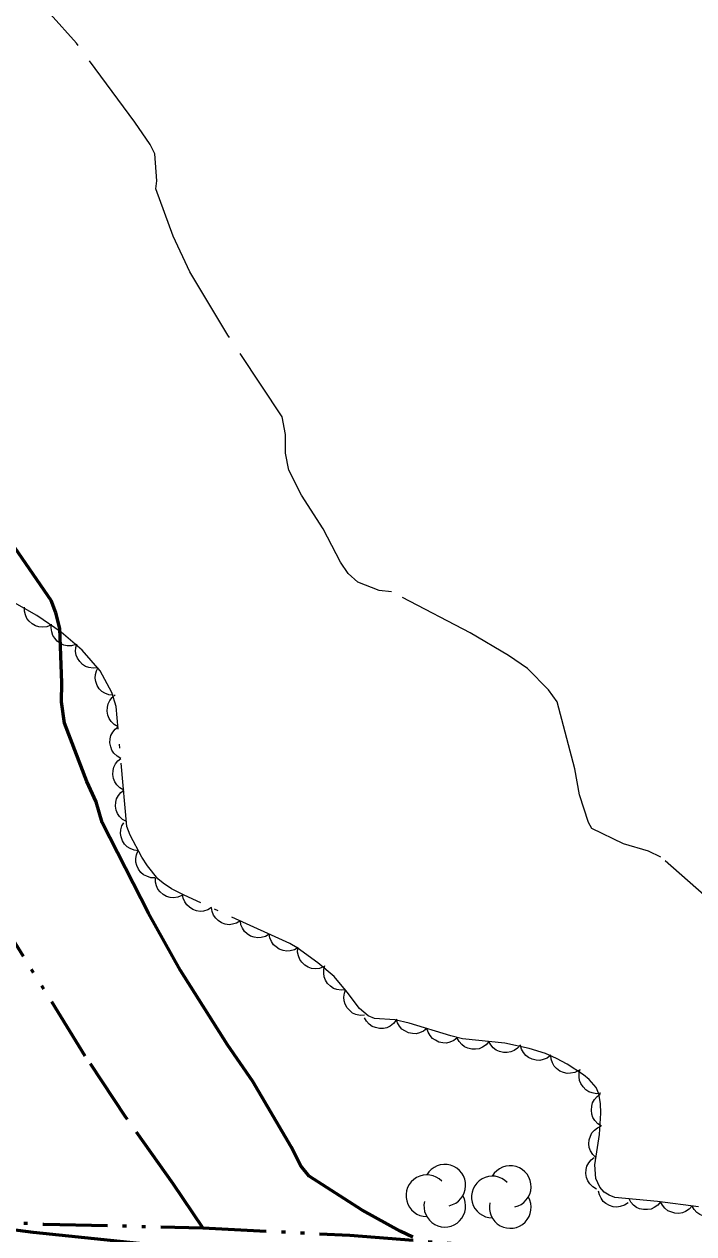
# Model space of a CAD drawing. Extents: x 386081 to 389416, y 5130568 to 5134082.
# Drawn here: x 387275.8 to 387339.1, y 5133815.1 to 5133929.3 of the extents above; entities that cross this region are included whole.
import ezdxf

# ---------------------------------------------------------------- set-up
doc = ezdxf.new("R2010")
doc.units = 0
doc.header["$LTSCALE"] = 1.2
for name, pattern in [('DASH_DOUBLE_DOT', [9.2, 5, -1.2, 0.3, -1.2, 0.3, -1.2]), ('DOT_DASHED', [7.7, 5, -1.2, 0.3, -1.2]), ('LONG_DASHED', [7.5, 6, -1.5])]:
    doc.linetypes.add(name, pattern=pattern)
for name, color, linetype, lineweight in [('1', 7, 'Continuous', 53), ('2', 7, 'Continuous', 13), ('4', 7, 'DASH_DOUBLE_DOT', 53), ('44', 7, 'Continuous', 25)]:
    doc.layers.add(name, color=color, linetype=linetype, lineweight=lineweight)

msp = doc.modelspace()

# ---------------------------------------------------------------- linework, layer by layer
at = {"layer": '1', "linetype": 'LONG_DASHED'}
msp.add_lwpolyline([(387278.37, 5133874.9), (387273.82, 5133881.49), (387269.83, 5133887.8)], dxfattribs=at)
at = {"layer": '1'}
for points in [[(387279.63, 5133863.3), (387279.34, 5133865.32), (387279.39, 5133867.13), (387279.2, 5133872.26), (387278.81, 5133873.71), (387278.37, 5133874.9)], [(387312.52, 5133814.8), (387311.33, 5133815.36), (387307.73, 5133817.36), (387302.73, 5133820.57), (387301.96, 5133821.54), (387301.04, 5133823.32), (387297.42, 5133829.48), (387295.04, 5133832.94), (387290.6, 5133839.96), (387287.57, 5133845.38), (387283.18, 5133853.95), (387282.63, 5133855.88), (387281.74, 5133857.82), (387279.63, 5133863.3)], [(387272.29, 5133815.84), (387276.67, 5133815.26), (387290.63, 5133813.84)]]:
    msp.add_lwpolyline(points, dxfattribs=at)
at = {"layer": '2', "linetype": 'LONG_DASHED'}
msp.add_lwpolyline([(387341.74, 5133845.55), (387335.95, 5133850.66), (387334.78, 5133851.24), (387332.41, 5133851.93), (387329.41, 5133853.37), (387329.11, 5133853.95), (387328.25, 5133856.55), (387327.83, 5133859.01), (387326.16, 5133865.34), (387325.34, 5133866.45), (387323.34, 5133868.48), (387321.57, 5133869.7), (387317.93, 5133871.84), (387310.5, 5133875.7), (387309.35, 5133875.84), (387307.32, 5133876.63), (387306.43, 5133877.43), (387305.71, 5133878.51), (387304.07, 5133881.65), (387302, 5133884.84), (387300.82, 5133887.19), (387300.5, 5133888.8), (387300.51, 5133890.55), (387300.19, 5133892.21), (387295.06, 5133899.94), (387291.48, 5133905.91), (387289.91, 5133909.26), (387288.25, 5133913.73), (387288.36, 5133914.49), (387288.17, 5133917.05), (387287.74, 5133917.91), (387286.29, 5133920.03), (387280.76, 5133927.5), (387278.29, 5133930.25)], dxfattribs=at)
at = {"layer": '4'}
for points in [[(387292.7, 5133815.69), (387289.91, 5133819.84), (387285.41, 5133826.16), (387281.6, 5133831.9), (387274.34, 5133843.59)], [(387183.56, 5133819.75), (387196.55, 5133819.36), (387213.16, 5133818.63), (387236.7, 5133817.44), (387257.34, 5133817.01), (387277.69, 5133816.04), (387292.7, 5133815.69), (387306.57, 5133814.98), (387321.86, 5133813.78), (387364.13, 5133812.01), (387382.65, 5133811.3), (387389.17, 5133811.13)]]:
    msp.add_lwpolyline(points, dxfattribs=at)
at = {"layer": '44', "linetype": 'DOT_DASHED', "lineweight": 13}
msp.add_lwpolyline([(387339.5, 5133817.68), (387335.61, 5133818.18), (387331.61, 5133818.54), (387331.06, 5133818.76), (387330.6, 5133819.05), (387330.17, 5133819.51), (387329.8, 5133820.34), (387329.7, 5133821.63), (387330.16, 5133824.49), (387330.29, 5133826.49), (387330.25, 5133827.41), (387330.08, 5133828.33), (387329.82, 5133828.93), (387329.18, 5133829.68), (387328.65, 5133830.13), (387327.09, 5133831.13), (387326.1, 5133831.66), (387325.04, 5133832.13), (387323.52, 5133832.62), (387321.2, 5133833.12), (387317.21, 5133833.53), (387316.11, 5133833.8), (387312.17, 5133835.01), (387310.82, 5133835.3), (387308.9, 5133835.43), (387308.3, 5133835.68), (387307.49, 5133836.38), (387306.34, 5133837.94), (387305.09, 5133839.41), (387303.55, 5133840.7), (387301.59, 5133842.11), (387300.9, 5133842.51), (387290.93, 5133847.09), (387289.74, 5133847.69), (387288.94, 5133848.21), (387288.46, 5133848.63), (387287.48, 5133849.84), (387286.95, 5133850.65), (387285.85, 5133852.74), (387285.53, 5133853.55), (387284.53, 5133864.88), (387284.09, 5133866.21), (387282.99, 5133868.26), (387281.32, 5133870.2), (387279.31, 5133871.91), (387277.01, 5133873.47), (387273.18, 5133875.63)], dxfattribs=at)
at = {"layer": '44'}
for points in [[(387278.34, 5133872.57), (387277.96, 5133872.41), (387277.55, 5133872.38), (387277.22, 5133872.39), (387276.89, 5133872.51), (387276.57, 5133872.69), (387276.29, 5133872.95), (387276.08, 5133873.2), (387275.94, 5133873.53), (387275.86, 5133873.89), (387275.86, 5133874.25)], [(387280.71, 5133870.72), (387280.3, 5133870.61), (387279.9, 5133870.62), (387279.57, 5133870.67), (387279.25, 5133870.82), (387278.95, 5133871.04), (387278.71, 5133871.33), (387278.52, 5133871.6), (387278.43, 5133871.94), (387278.38, 5133872.31), (387278.42, 5133872.67)], [(387282.75, 5133868.54), (387282.34, 5133868.49), (387281.94, 5133868.56), (387281.62, 5133868.66), (387281.33, 5133868.86), (387281.07, 5133869.12), (387280.87, 5133869.45), (387280.73, 5133869.74), (387280.69, 5133870.09), (387280.7, 5133870.46), (387280.79, 5133870.81)], [(387284.24, 5133865.94), (387283.82, 5133865.98), (387283.44, 5133866.14), (387283.16, 5133866.31), (387282.92, 5133866.56), (387282.72, 5133866.87), (387282.6, 5133867.24), (387282.52, 5133867.55), (387282.56, 5133867.91), (387282.65, 5133868.26), (387282.82, 5133868.58)], [(387284.7, 5133862.98), (387284.33, 5133863.18), (387284.05, 5133863.48), (387283.85, 5133863.74), (387283.73, 5133864.07), (387283.67, 5133864.44), (387283.7, 5133864.82), (387283.76, 5133865.14), (387283.93, 5133865.45), (387284.15, 5133865.74), (387284.43, 5133865.97)], [(387284.96, 5133859.99), (387284.6, 5133860.2), (387284.31, 5133860.49), (387284.12, 5133860.75), (387284, 5133861.08), (387283.93, 5133861.45), (387283.96, 5133861.83), (387284.02, 5133862.15), (387284.19, 5133862.46), (387284.42, 5133862.75), (387284.7, 5133862.98)], [(387285.23, 5133857), (387284.86, 5133857.21), (387284.58, 5133857.5), (387284.38, 5133857.76), (387284.26, 5133858.1), (387284.2, 5133858.46), (387284.23, 5133858.84), (387284.29, 5133859.16), (387284.46, 5133859.47), (387284.68, 5133859.77), (387284.96, 5133859.99)], [(387285.49, 5133854.02), (387285.12, 5133854.22), (387284.84, 5133854.51), (387284.64, 5133854.78), (387284.53, 5133855.11), (387284.46, 5133855.47), (387284.49, 5133855.85), (387284.55, 5133856.17), (387284.72, 5133856.48), (387284.95, 5133856.78), (387285.23, 5133857)], [(387286.62, 5133851.27), (387286.21, 5133851.32), (387285.83, 5133851.48), (387285.55, 5133851.65), (387285.31, 5133851.9), (387285.11, 5133852.22), (387284.99, 5133852.58), (387284.93, 5133852.9), (387284.96, 5133853.25), (387285.06, 5133853.61), (387285.23, 5133853.92)], [(387288.21, 5133848.73), (387287.79, 5133848.73), (387287.4, 5133848.86), (387287.11, 5133849), (387286.84, 5133849.23), (387286.62, 5133849.52), (387286.46, 5133849.88), (387286.36, 5133850.19), (387286.37, 5133850.54), (387286.43, 5133850.9), (387286.57, 5133851.24)], [(387290.73, 5133847.05), (387290.35, 5133846.88), (387289.94, 5133846.84), (387289.61, 5133846.85), (387289.28, 5133846.96), (387288.95, 5133847.13), (387288.67, 5133847.39), (387288.45, 5133847.64), (387288.31, 5133847.96), (387288.22, 5133848.32), (387288.22, 5133848.68)], [(387293.52, 5133845.9), (387293.16, 5133845.68), (387292.77, 5133845.58), (387292.44, 5133845.54), (387292.09, 5133845.6), (387291.75, 5133845.73), (387291.43, 5133845.94), (387291.18, 5133846.16), (387290.99, 5133846.46), (387290.85, 5133846.8), (387290.79, 5133847.15)], [(387296.25, 5133844.65), (387295.89, 5133844.43), (387295.49, 5133844.33), (387295.17, 5133844.29), (387294.82, 5133844.35), (387294.47, 5133844.48), (387294.16, 5133844.69), (387293.91, 5133844.9), (387293.72, 5133845.2), (387293.58, 5133845.55), (387293.52, 5133845.9)], [(387298.97, 5133843.4), (387298.61, 5133843.18), (387298.22, 5133843.08), (387297.89, 5133843.04), (387297.55, 5133843.1), (387297.2, 5133843.22), (387296.88, 5133843.44), (387296.63, 5133843.65), (387296.45, 5133843.95), (387296.3, 5133844.29), (387296.25, 5133844.65)], [(387301.7, 5133842.14), (387301.34, 5133841.93), (387300.95, 5133841.83), (387300.62, 5133841.79), (387300.27, 5133841.85), (387299.92, 5133841.97), (387299.61, 5133842.19), (387299.36, 5133842.4), (387299.17, 5133842.7), (387299.03, 5133843.04), (387298.97, 5133843.4)], [(387304.09, 5133840.31), (387303.7, 5133840.17), (387303.29, 5133840.14), (387302.96, 5133840.17), (387302.63, 5133840.29), (387302.32, 5133840.48), (387302.05, 5133840.76), (387301.84, 5133841.01), (387301.72, 5133841.34), (387301.65, 5133841.7), (387301.66, 5133842.06)], [(387306.16, 5133838.15), (387305.75, 5133838.1), (387305.35, 5133838.18), (387305.03, 5133838.28), (387304.75, 5133838.48), (387304.48, 5133838.74), (387304.29, 5133839.07), (387304.15, 5133839.37), (387304.11, 5133839.72), (387304.12, 5133840.09), (387304.22, 5133840.43)], [(387307.96, 5133835.74), (387307.54, 5133835.73), (387307.15, 5133835.83), (387306.84, 5133835.95), (387306.57, 5133836.18), (387306.32, 5133836.45), (387306.15, 5133836.79), (387306.04, 5133837.1), (387306.02, 5133837.45), (387306.06, 5133837.82), (387306.18, 5133838.16)], [(387310.96, 5133835.29), (387310.71, 5133834.96), (387310.37, 5133834.73), (387310.08, 5133834.57), (387309.74, 5133834.51), (387309.37, 5133834.5), (387308.99, 5133834.59), (387308.69, 5133834.7), (387308.41, 5133834.91), (387308.15, 5133835.18), (387307.97, 5133835.49)], [(387313.86, 5133834.49), (387313.53, 5133834.23), (387313.15, 5133834.08), (387312.83, 5133834), (387312.48, 5133834.01), (387312.12, 5133834.09), (387311.78, 5133834.26), (387311.5, 5133834.44), (387311.28, 5133834.71), (387311.09, 5133835.03), (387310.99, 5133835.37)], [(387316.72, 5133833.61), (387316.4, 5133833.35), (387316.02, 5133833.2), (387315.7, 5133833.12), (387315.35, 5133833.13), (387314.99, 5133833.21), (387314.65, 5133833.38), (387314.37, 5133833.56), (387314.15, 5133833.83), (387313.96, 5133834.15), (387313.86, 5133834.49)], [(387319.71, 5133833.27), (387319.44, 5133832.95), (387319.1, 5133832.73), (387318.8, 5133832.59), (387318.45, 5133832.53), (387318.08, 5133832.54), (387317.71, 5133832.64), (387317.41, 5133832.76), (387317.14, 5133832.98), (387316.89, 5133833.26), (387316.72, 5133833.58)], [(387322.69, 5133832.97), (387322.42, 5133832.65), (387322.08, 5133832.42), (387321.78, 5133832.28), (387321.44, 5133832.23), (387321.07, 5133832.23), (387320.7, 5133832.34), (387320.39, 5133832.45), (387320.12, 5133832.68), (387319.88, 5133832.96), (387319.71, 5133833.27)], [(387325.54, 5133831.97), (387325.21, 5133831.71), (387324.83, 5133831.56), (387324.51, 5133831.49), (387324.16, 5133831.51), (387323.8, 5133831.59), (387323.46, 5133831.76), (387323.19, 5133831.94), (387322.97, 5133832.22), (387322.79, 5133832.54), (387322.69, 5133832.89)], [(387328.19, 5133830.54), (387327.82, 5133830.35), (387327.42, 5133830.27), (387327.09, 5133830.25), (387326.75, 5133830.33), (387326.41, 5133830.48), (387326.1, 5133830.71), (387325.87, 5133830.94), (387325.7, 5133831.25), (387325.58, 5133831.6), (387325.54, 5133831.96)], [(387330.28, 5133828.39), (387329.87, 5133828.34), (387329.47, 5133828.42), (387329.15, 5133828.52), (387328.86, 5133828.72), (387328.6, 5133828.98), (387328.4, 5133829.31), (387328.27, 5133829.6), (387328.22, 5133829.95), (387328.24, 5133830.32), (387328.33, 5133830.67)], [(387330.34, 5133825.29), (387329.99, 5133825.51), (387329.72, 5133825.81), (387329.53, 5133826.09), (387329.43, 5133826.42), (387329.38, 5133826.79), (387329.43, 5133827.17), (387329.5, 5133827.49), (387329.68, 5133827.79), (387329.92, 5133828.07), (387330.21, 5133828.29)], [(387329.81, 5133822.32), (387329.51, 5133822.61), (387329.3, 5133822.96), (387329.18, 5133823.27), (387329.14, 5133823.62), (387329.17, 5133823.98), (387329.29, 5133824.35), (387329.43, 5133824.64), (387329.67, 5133824.9), (387329.96, 5133825.13), (387330.29, 5133825.28)], [(387329.88, 5133819.34), (387329.51, 5133819.54), (387329.24, 5133819.84), (387329.04, 5133820.11), (387328.93, 5133820.44), (387328.87, 5133820.8), (387328.9, 5133821.18), (387328.96, 5133821.5), (387329.13, 5133821.81), (387329.36, 5133822.1), (387329.65, 5133822.33)], [(387332.85, 5133818.05), (387332.5, 5133817.81), (387332.11, 5133817.69), (387331.79, 5133817.64), (387331.44, 5133817.68), (387331.08, 5133817.79), (387330.76, 5133817.99), (387330.5, 5133818.18), (387330.3, 5133818.47), (387330.14, 5133818.81), (387330.06, 5133819.16)], [(387335.92, 5133818.15), (387335.66, 5133817.83), (387335.32, 5133817.6), (387335.03, 5133817.46), (387334.68, 5133817.4), (387334.31, 5133817.4), (387333.94, 5133817.49), (387333.63, 5133817.61), (387333.36, 5133817.83), (387333.11, 5133818.11), (387332.94, 5133818.42)], [(387338.9, 5133817.76), (387338.62, 5133817.44), (387338.28, 5133817.23), (387337.97, 5133817.1), (387337.63, 5133817.05), (387337.26, 5133817.06), (387336.89, 5133817.18), (387336.59, 5133817.3), (387336.32, 5133817.53), (387336.09, 5133817.82), (387335.92, 5133818.14)], [(387341.89, 5133817.52), (387341.63, 5133817.19), (387341.3, 5133816.95), (387341.01, 5133816.8), (387340.66, 5133816.73), (387340.29, 5133816.73), (387339.92, 5133816.82), (387339.61, 5133816.93), (387339.33, 5133817.14), (387339.08, 5133817.41), (387338.9, 5133817.72)]]:
    msp.add_lwpolyline(points, dxfattribs=at)
for centre, start, end in [((387315.543, 5133819.7), 282.26917, 149.72626), ((387321.723, 5133819.579), 282.26917, 149.72626), ((387313.849, 5133818.715), 44.11537, 269.80396), ((387320.029, 5133818.595), 44.11537, 269.80396), ((387315.543, 5133817.73), 166.93686, 29.62122), ((387321.723, 5133817.61), 166.93686, 29.62122)]:
    msp.add_arc(centre, 1.97, start, end, dxfattribs=at)

doc.saveas('drawing.dxf')
